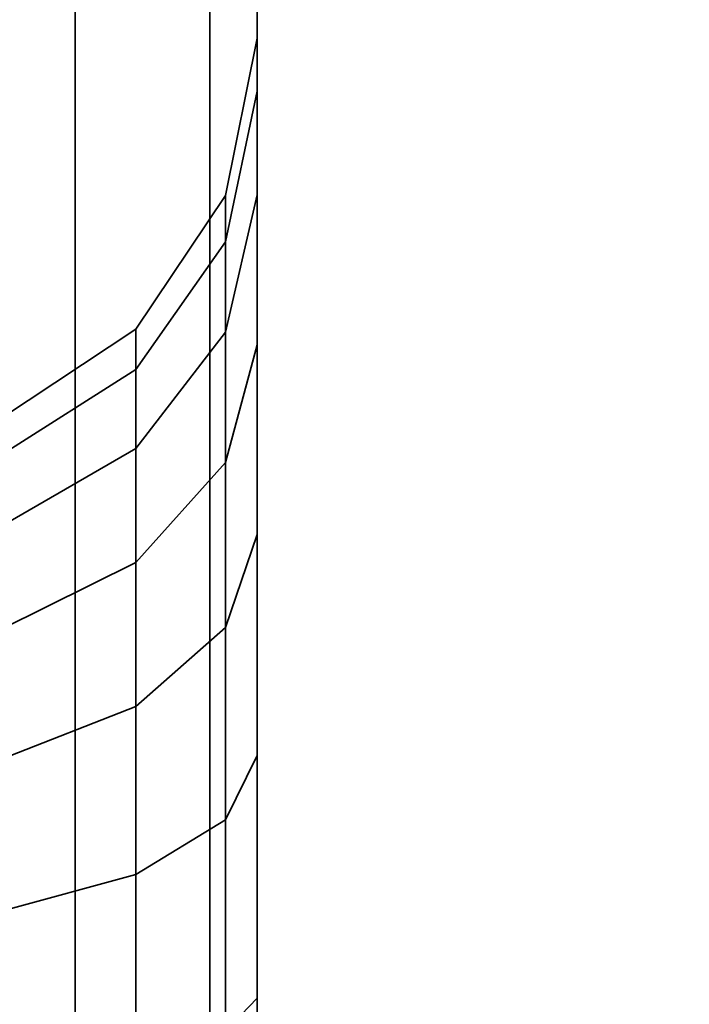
# Model space of a CAD drawing. Header units: millimetres. Extents: x -603 to 3703, y -120 to 193.
# Tile 568 of 656: x 2010.85 to 2014.09, y -31 to -26.24. Entities that reach past the tile are written whole.
import ezdxf

# ---------------------------------------------------------------- set-up
doc = ezdxf.new("R2010")
doc.units = ezdxf.units.MM
doc.layers.add('152', color=7, linetype='Continuous', true_color=0xffffff)

# ---------------------------------------------------------------- blocks, each defined once
blk = doc.blocks.new('UG_SURFACE_002')
at = {"layer": '152', "color": 252, "linetype": 'Continuous', "lineweight": 35}
for points in [[(2177.5, -35, 2213.0001), (2177.5, 174.4, 2213.0001), (822.5, 174.4, 2213.0001), (822.5, -35, 2213.0001)], [(972.5, -35, 2063), (972.5, 174.4, 2063), (2027.4999, 174.4, 2063), (2027.4999, -35, 2063)]]:
    blk.add_3dface(points, dxfattribs=at)
blk = doc.blocks.new('UG_SURFACE_110')
at = {"layer": '152', "color": 252, "linetype": 'Continuous', "lineweight": 35}
for points in [[(2011.1213, -19.5, 1708.8786), (2011.1213, -45.5, 1708.8786), (2010.148, -45.5, 1708.2283), (2010.148, -19.5, 1708.2283)], [(2010.148, -19.5, 1851.7716), (2010.148, -45.5, 1851.7716), (2011.1213, -45.5, 1851.1213), (2011.1213, -19.5, 1851.1213)], [(2011.7717, -19.5, 1709.852), (2011.7717, -45.5, 1709.852), (2011.1213, -45.5, 1708.8786), (2011.1213, -19.5, 1708.8786)], [(2011.1213, -19.5, 1851.1213), (2011.1213, -45.5, 1851.1213), (2011.7717, -45.5, 1850.1481), (2011.7717, -19.5, 1850.1481)], [(2012.0001, -19.5, 1711), (2012.0001, -45.5, 1711), (2011.7717, -45.5, 1709.852), (2011.7717, -19.5, 1709.852)], [(2011.7717, -19.5, 1850.1481), (2011.7717, -45.5, 1850.1481), (2012.0001, -45.5, 1849), (2012.0001, -19.5, 1849)], [(2012.0001, -19.5, 1849), (2012.0001, -30.9733, 1729.771), (2012.0001, -28.7321, 1728.7732)], [(2012.0001, -19.5, 1711), (2012.0001, -26.3323, 1724.6168), (2012.0001, -26.5888, 1722.1768)], [(2012.0001, -28.7321, 1728.7732), (2012.0001, -27.0905, 1726.95), (2012.0001, -19.5, 1849)], [(2012.0001, -19.5, 1849), (2012.0001, -27.0905, 1838.95), (2012.0001, -26.3323, 1836.6168)], [(2012.0001, -19.5, 1849), (2012.0001, -30.9733, 1841.7711), (2012.0001, -28.7321, 1840.7732)], [(2012.0001, -27.0905, 1726.95), (2012.0001, -26.3323, 1724.6168), (2012.0001, -19.5, 1711), (2012.0001, -19.5, 1849)], [(2012.0001, -28.7321, 1840.7732), (2012.0001, -27.0905, 1838.95), (2012.0001, -19.5, 1849)], [(2012.0001, -26.3323, 1836.6168), (2012.0001, -33.4267, 1729.771), (2012.0001, -30.9733, 1729.771), (2012.0001, -19.5, 1849)], [(2012.0001, -19.5, 1849), (2012.0001, -45.5, 1849), (2012.0001, -33.4267, 1841.7711), (2012.0001, -30.9733, 1841.7711)], [(2012.0001, -45.5, 1711), (2012.0001, -19.5, 1711), (2012.0001, -32.2, 1718.1), (2012.0001, -34.5997, 1718.61)], [(2012.0001, -19.5, 1711), (2012.0001, -27.8154, 1720.0521), (2012.0001, -29.8003, 1718.61)], [(2012.0001, -26.5888, 1722.1768), (2012.0001, -27.8154, 1720.0521), (2012.0001, -19.5, 1711)], [(2012.0001, -29.8003, 1718.61), (2012.0001, -32.2, 1718.1), (2012.0001, -19.5, 1711)], [(2011.8477, -27.7533, 1726.5673), (2011.8477, -27.0935, 1724.5367), (2012.0001, -26.3323, 1724.6168), (2012.0001, -27.0905, 1726.95)], [(2011.8477, -27.0935, 1724.5367), (2011.8477, -27.3167, 1722.4133), (2012.0001, -26.5888, 1722.1768), (2012.0001, -26.3323, 1724.6168)], [(2011.8477, -27.7533, 1838.5674), (2011.8477, -27.0935, 1836.5368), (2012.0001, -26.3323, 1836.6168), (2012.0001, -27.0905, 1838.95)], [(2011.8477, -27.0935, 1836.5368), (2011.8477, -27.3167, 1834.4133), (2012.0001, -26.5888, 1834.1768), (2012.0001, -26.3323, 1836.6168)], [(2012.0001, -35.6679, 1728.7732), (2012.0001, -33.4267, 1729.771), (2012.0001, -26.3323, 1836.6168), (2012.0001, -26.5888, 1834.1768)], [(2011.8477, -27.3167, 1722.4133), (2011.8477, -28.3842, 1720.5642), (2012.0001, -27.8154, 1720.0521), (2012.0001, -26.5888, 1722.1768)], [(2011.8477, -27.3167, 1834.4133), (2011.8477, -28.3842, 1832.5642), (2012.0001, -27.8154, 1832.0521), (2012.0001, -26.5888, 1834.1768)], [(2012.0001, -26.5888, 1834.1768), (2012.0001, -37.3095, 1726.95), (2012.0001, -35.6679, 1728.7732)], [(2012.0001, -26.5888, 1834.1768), (2012.0001, -27.8154, 1832.0521), (2012.0001, -37.3095, 1726.95)], [(2011.4143, -28.3152, 1726.2429), (2011.4143, -27.7388, 1724.4689), (2011.8477, -27.0935, 1724.5367), (2011.8477, -27.7533, 1726.5673)], [(2011.4143, -27.7388, 1724.4689), (2011.4143, -27.9338, 1722.6138), (2011.8477, -27.3167, 1722.4133), (2011.8477, -27.0935, 1724.5367)], [(2011.4143, -28.3152, 1838.2429), (2011.4143, -27.7388, 1836.4689), (2011.8477, -27.0935, 1836.5368), (2011.8477, -27.7533, 1838.5674)], [(2011.4143, -27.7388, 1836.4689), (2011.4143, -27.9338, 1834.6138), (2011.8477, -27.3167, 1834.4133), (2011.8477, -27.0935, 1836.5368)], [(2011.8477, -29.1819, 1728.1541), (2011.8477, -27.7533, 1726.5673), (2012.0001, -27.0905, 1726.95), (2012.0001, -28.7321, 1728.7732)], [(2011.8477, -29.1819, 1840.1541), (2011.8477, -27.7533, 1838.5674), (2012.0001, -27.0905, 1838.95), (2012.0001, -28.7321, 1840.7732)], [(2011.4143, -27.9338, 1722.6138), (2011.4143, -28.8664, 1720.9984), (2011.8477, -28.3842, 1720.5642), (2011.8477, -27.3167, 1722.4133)], [(2011.4143, -27.9338, 1834.6138), (2011.4143, -28.8664, 1832.9984), (2011.8477, -28.3842, 1832.5642), (2011.8477, -27.3167, 1834.4133)], [(2010.7653, -28.6907, 1726.0262), (2010.7653, -28.17, 1724.4235), (2011.4143, -27.7388, 1724.4689), (2011.4143, -28.3152, 1726.2429)], [(2010.7653, -28.17, 1724.4235), (2010.7653, -28.3461, 1722.7478), (2011.4143, -27.9338, 1722.6138), (2011.4143, -27.7388, 1724.4689)], [(2010.7653, -28.6907, 1838.0262), (2010.7653, -28.17, 1836.4235), (2011.4143, -27.7388, 1836.4689), (2011.4143, -28.3152, 1838.2429)], [(2010.7653, -28.17, 1836.4235), (2010.7653, -28.3461, 1834.7478), (2011.4143, -27.9338, 1834.6138), (2011.4143, -27.7388, 1836.4689)], [(2011.4143, -29.5633, 1727.6291), (2011.4143, -28.3152, 1726.2429), (2011.8477, -27.7533, 1726.5673), (2011.8477, -29.1819, 1728.1541)], [(2011.4143, -29.5633, 1839.6291), (2011.4143, -28.3152, 1838.2429), (2011.8477, -27.7533, 1838.5674), (2011.8477, -29.1819, 1840.1541)], [(2011.8477, -28.3842, 1720.5642), (2011.8477, -30.1116, 1719.3093), (2012.0001, -29.8003, 1718.61), (2012.0001, -27.8154, 1720.0521)], [(2011.8477, -28.3842, 1832.5642), (2011.8477, -30.1116, 1831.3093), (2012.0001, -29.8003, 1830.61), (2012.0001, -27.8154, 1832.0521)], [(2012.0001, -27.8154, 1832.0521), (2012.0001, -38.0677, 1724.6168), (2012.0001, -37.3095, 1726.95)], [(2012.0001, -38.0677, 1724.6168), (2012.0001, -27.8154, 1832.0521), (2012.0001, -29.8003, 1830.61)], [(2010.7653, -28.3461, 1722.7478), (2010.7653, -29.1886, 1721.2886), (2011.4143, -28.8664, 1720.9984), (2011.4143, -27.9338, 1722.6138)], [(2010.7653, -28.3461, 1834.7478), (2010.7653, -29.1886, 1833.2886), (2011.4143, -28.8664, 1832.9984), (2011.4143, -27.9338, 1834.6138)], [(2010.7653, -29.8182, 1727.2784), (2010.7653, -28.6907, 1726.0262), (2011.4143, -28.3152, 1726.2429), (2011.4143, -29.5633, 1727.6291)], [(2010.7653, -29.8182, 1839.2783), (2010.7653, -28.6907, 1838.0262), (2011.4143, -28.3152, 1838.2429), (2011.4143, -29.5633, 1839.6291)], [(2011.4143, -28.8664, 1720.9984), (2011.4143, -30.3755, 1719.902), (2011.8477, -30.1116, 1719.3093), (2011.8477, -28.3842, 1720.5642)], [(2011.4143, -28.8664, 1832.9984), (2011.4143, -30.3755, 1831.902), (2011.8477, -30.1116, 1831.3093), (2011.8477, -28.3842, 1832.5642)], [(2011.8477, -31.1325, 1729.0224), (2011.8477, -29.1819, 1728.1541), (2012.0001, -28.7321, 1728.7732), (2012.0001, -30.9733, 1729.771)], [(2011.8477, -31.1325, 1841.0224), (2011.8477, -29.1819, 1840.1541), (2012.0001, -28.7321, 1840.7732), (2012.0001, -30.9733, 1841.7711)], [(2010.7653, -29.1886, 1721.2886), (2010.7653, -30.5518, 1720.2981), (2011.4143, -30.3755, 1719.902), (2011.4143, -28.8664, 1720.9984)], [(2010.7653, -29.1886, 1833.2886), (2010.7653, -30.5518, 1832.298), (2011.4143, -30.3755, 1831.902), (2011.4143, -28.8664, 1832.9984)], [(2011.4143, -31.2674, 1728.3877), (2011.4143, -29.5633, 1727.6291), (2011.8477, -29.1819, 1728.1541), (2011.8477, -31.1325, 1729.0224)], [(2011.4143, -31.2674, 1840.3877), (2011.4143, -29.5633, 1839.6291), (2011.8477, -29.1819, 1840.1541), (2011.8477, -31.1325, 1841.0224)], [(2010.7653, -31.3575, 1727.9637), (2010.7653, -29.8182, 1727.2784), (2011.4143, -29.5633, 1727.6291), (2011.4143, -31.2674, 1728.3877)], [(2010.7653, -31.3575, 1839.9637), (2010.7653, -29.8182, 1839.2783), (2011.4143, -29.5633, 1839.6291), (2011.4143, -31.2674, 1840.3877)], [(2011.8477, -30.1116, 1719.3093), (2011.8477, -32.2, 1718.8654), (2012.0001, -32.2, 1718.1), (2012.0001, -29.8003, 1718.61)], [(2011.8477, -30.1116, 1831.3093), (2011.8477, -32.2, 1830.8654), (2012.0001, -32.2, 1830.1001), (2012.0001, -29.8003, 1830.61)], [(2012.0001, -29.8003, 1830.61), (2012.0001, -32.2, 1830.1001), (2012.0001, -38.0677, 1724.6168)], [(2011.4143, -30.3755, 1719.902), (2011.4143, -32.2, 1719.5143), (2011.8477, -32.2, 1718.8654), (2011.8477, -30.1116, 1719.3093)], [(2011.4143, -30.3755, 1831.902), (2011.4143, -32.2, 1831.5142), (2011.8477, -32.2, 1830.8654), (2011.8477, -30.1116, 1831.3093)], [(2010.7653, -30.5518, 1720.2981), (2010.7653, -32.2, 1719.9478), (2011.4143, -32.2, 1719.5143), (2011.4143, -30.3755, 1719.902)], [(2010.7653, -30.5518, 1832.298), (2010.7653, -32.2, 1831.9478), (2011.4143, -32.2, 1831.5142), (2011.4143, -30.3755, 1831.902)], [(2011.8477, -33.2676, 1729.0224), (2011.8477, -31.1325, 1729.0224), (2012.0001, -30.9733, 1729.771), (2012.0001, -33.4267, 1729.771)], [(2011.8477, -33.2676, 1841.0224), (2011.8477, -31.1325, 1841.0224), (2012.0001, -30.9733, 1841.7711), (2012.0001, -33.4267, 1841.7711)]]:
    blk.add_3dface(points, dxfattribs=at)
blk = doc.blocks.new('UG_SURFACE_142')
at = {"layer": '152', "color": 252, "linetype": 'Continuous', "lineweight": 35}
for points in [[(2011.1213, -19.5, 273.8787), (2011.1213, -45.5, 273.8787), (2010.148, -45.5, 273.2283), (2010.148, -19.5, 273.2283)], [(2010.148, -19.5, 416.7717), (2010.148, -45.5, 416.7717), (2011.1213, -45.5, 416.1213), (2011.1213, -19.5, 416.1213)], [(2011.7717, -19.5, 274.8519), (2011.7717, -45.5, 274.8519), (2011.1213, -45.5, 273.8787), (2011.1213, -19.5, 273.8787)], [(2011.1213, -19.5, 416.1213), (2011.1213, -45.5, 416.1213), (2011.7717, -45.5, 415.148), (2011.7717, -19.5, 415.148)], [(2012.0001, -19.5, 276), (2012.0001, -45.5, 276), (2011.7717, -45.5, 274.8519), (2011.7717, -19.5, 274.8519)], [(2011.7717, -19.5, 415.148), (2011.7717, -45.5, 415.148), (2012.0001, -45.5, 414), (2012.0001, -19.5, 414)], [(2012.0001, -19.5, 414), (2012.0001, -28.7321, 405.7732), (2012.0001, -27.0905, 403.95)], [(2012.0001, -19.5, 414), (2012.0001, -45.5, 414), (2012.0001, -33.4267, 406.7711), (2012.0001, -30.9733, 406.7711)], [(2012.0001, -27.0905, 291.95), (2012.0001, -26.3323, 289.6167), (2012.0001, -19.5, 276), (2012.0001, -29.8003, 395.6101)], [(2012.0001, -27.0905, 403.95), (2012.0001, -26.3323, 401.6167), (2012.0001, -19.5, 414)], [(2012.0001, -30.9733, 406.7711), (2012.0001, -28.7321, 405.7732), (2012.0001, -19.5, 414)], [(2012.0001, -19.5, 276), (2012.0001, -26.5888, 287.1768), (2012.0001, -27.8154, 285.0521)], [(2012.0001, -19.5, 276), (2012.0001, -26.5888, 399.1768), (2012.0001, -27.8154, 397.0521)], [(2012.0001, -26.3323, 289.6167), (2012.0001, -26.5888, 287.1768), (2012.0001, -19.5, 276)], [(2012.0001, -26.3323, 401.6167), (2012.0001, -26.5888, 399.1768), (2012.0001, -19.5, 276), (2012.0001, -19.5, 414)], [(2012.0001, -27.8154, 285.0521), (2012.0001, -29.8003, 283.6101), (2012.0001, -19.5, 276)], [(2012.0001, -27.8154, 397.0521), (2012.0001, -29.8003, 395.6101), (2012.0001, -19.5, 276)], [(2012.0001, -45.5, 276), (2012.0001, -19.5, 276), (2012.0001, -32.2, 283.1), (2012.0001, -34.5997, 283.6101)], [(2012.0001, -29.8003, 283.6101), (2012.0001, -32.2, 283.1), (2012.0001, -19.5, 276)], [(2011.8477, -27.7533, 291.5673), (2011.8477, -27.0935, 289.5367), (2012.0001, -26.3323, 289.6167), (2012.0001, -27.0905, 291.95)], [(2011.8477, -27.0935, 289.5367), (2011.8477, -27.3167, 287.4133), (2012.0001, -26.5888, 287.1768), (2012.0001, -26.3323, 289.6167)], [(2011.8477, -27.7533, 403.5673), (2011.8477, -27.0935, 401.5367), (2012.0001, -26.3323, 401.6167), (2012.0001, -27.0905, 403.95)], [(2011.8477, -27.0935, 401.5367), (2011.8477, -27.3167, 399.4133), (2012.0001, -26.5888, 399.1768), (2012.0001, -26.3323, 401.6167)], [(2011.8477, -27.3167, 287.4133), (2011.8477, -28.3842, 285.5643), (2012.0001, -27.8154, 285.0521), (2012.0001, -26.5888, 287.1768)], [(2011.8477, -27.3167, 399.4133), (2011.8477, -28.3842, 397.5643), (2012.0001, -27.8154, 397.0521), (2012.0001, -26.5888, 399.1768)], [(2011.4143, -28.3152, 291.2429), (2011.4143, -27.7388, 289.4689), (2011.8477, -27.0935, 289.5367), (2011.8477, -27.7533, 291.5673)], [(2011.4143, -27.7388, 289.4689), (2011.4143, -27.9338, 287.6138), (2011.8477, -27.3167, 287.4133), (2011.8477, -27.0935, 289.5367)], [(2011.4143, -28.3152, 403.2429), (2011.4143, -27.7388, 401.4689), (2011.8477, -27.0935, 401.5367), (2011.8477, -27.7533, 403.5673)], [(2011.4143, -27.7388, 401.4689), (2011.4143, -27.9338, 399.6138), (2011.8477, -27.3167, 399.4133), (2011.8477, -27.0935, 401.5367)], [(2011.8477, -29.1819, 293.154), (2011.8477, -27.7533, 291.5673), (2012.0001, -27.0905, 291.95), (2012.0001, -28.7321, 293.7732)], [(2011.8477, -29.1819, 405.154), (2011.8477, -27.7533, 403.5673), (2012.0001, -27.0905, 403.95), (2012.0001, -28.7321, 405.7732)], [(2012.0001, -29.8003, 395.6101), (2012.0001, -28.7321, 293.7732), (2012.0001, -27.0905, 291.95)], [(2011.4143, -27.9338, 287.6138), (2011.4143, -28.8664, 285.9984), (2011.8477, -28.3842, 285.5643), (2011.8477, -27.3167, 287.4133)], [(2011.4143, -27.9338, 399.6138), (2011.4143, -28.8664, 397.9984), (2011.8477, -28.3842, 397.5643), (2011.8477, -27.3167, 399.4133)], [(2010.7653, -28.6907, 291.0261), (2010.7653, -28.17, 289.4236), (2011.4143, -27.7388, 289.4689), (2011.4143, -28.3152, 291.2429)], [(2010.7653, -28.17, 289.4236), (2010.7653, -28.3461, 287.7478), (2011.4143, -27.9338, 287.6138), (2011.4143, -27.7388, 289.4689)], [(2010.7653, -28.6907, 403.0261), (2010.7653, -28.17, 401.4236), (2011.4143, -27.7388, 401.4689), (2011.4143, -28.3152, 403.2429)], [(2010.7653, -28.17, 401.4236), (2010.7653, -28.3461, 399.7478), (2011.4143, -27.9338, 399.6138), (2011.4143, -27.7388, 401.4689)], [(2011.4143, -29.5633, 292.6291), (2011.4143, -28.3152, 291.2429), (2011.8477, -27.7533, 291.5673), (2011.8477, -29.1819, 293.154)], [(2011.4143, -29.5633, 404.6291), (2011.4143, -28.3152, 403.2429), (2011.8477, -27.7533, 403.5673), (2011.8477, -29.1819, 405.154)], [(2011.8477, -28.3842, 285.5643), (2011.8477, -30.1116, 284.3093), (2012.0001, -29.8003, 283.6101), (2012.0001, -27.8154, 285.0521)], [(2011.8477, -28.3842, 397.5643), (2011.8477, -30.1116, 396.3093), (2012.0001, -29.8003, 395.6101), (2012.0001, -27.8154, 397.0521)], [(2010.7653, -28.3461, 287.7478), (2010.7653, -29.1886, 286.2885), (2011.4143, -28.8664, 285.9984), (2011.4143, -27.9338, 287.6138)], [(2010.7653, -28.3461, 399.7478), (2010.7653, -29.1886, 398.2885), (2011.4143, -28.8664, 397.9984), (2011.4143, -27.9338, 399.6138)], [(2010.7653, -29.8182, 292.2783), (2010.7653, -28.6907, 291.0261), (2011.4143, -28.3152, 291.2429), (2011.4143, -29.5633, 292.6291)], [(2010.7653, -29.8182, 404.2783), (2010.7653, -28.6907, 403.0261), (2011.4143, -28.3152, 403.2429), (2011.4143, -29.5633, 404.6291)], [(2011.4143, -28.8664, 285.9984), (2011.4143, -30.3755, 284.902), (2011.8477, -30.1116, 284.3093), (2011.8477, -28.3842, 285.5643)], [(2011.4143, -28.8664, 397.9984), (2011.4143, -30.3755, 396.902), (2011.8477, -30.1116, 396.3093), (2011.8477, -28.3842, 397.5643)], [(2011.8477, -31.1325, 294.0224), (2011.8477, -29.1819, 293.154), (2012.0001, -28.7321, 293.7732), (2012.0001, -30.9733, 294.7711)], [(2011.8477, -31.1325, 406.0224), (2011.8477, -29.1819, 405.154), (2012.0001, -28.7321, 405.7732), (2012.0001, -30.9733, 406.7711)], [(2012.0001, -30.9733, 294.7711), (2012.0001, -28.7321, 293.7732), (2012.0001, -29.8003, 395.6101)], [(2010.7653, -29.1886, 286.2885), (2010.7653, -30.5518, 285.2981), (2011.4143, -30.3755, 284.902), (2011.4143, -28.8664, 285.9984)], [(2010.7653, -29.1886, 398.2885), (2010.7653, -30.5518, 397.2981), (2011.4143, -30.3755, 396.902), (2011.4143, -28.8664, 397.9984)], [(2011.4143, -31.2674, 293.3878), (2011.4143, -29.5633, 292.6291), (2011.8477, -29.1819, 293.154), (2011.8477, -31.1325, 294.0224)], [(2011.4143, -31.2674, 405.3878), (2011.4143, -29.5633, 404.6291), (2011.8477, -29.1819, 405.154), (2011.8477, -31.1325, 406.0224)], [(2010.7653, -31.3575, 292.9637), (2010.7653, -29.8182, 292.2783), (2011.4143, -29.5633, 292.6291), (2011.4143, -31.2674, 293.3878)], [(2010.7653, -31.3575, 404.9637), (2010.7653, -29.8182, 404.2783), (2011.4143, -29.5633, 404.6291), (2011.4143, -31.2674, 405.3878)], [(2011.8477, -30.1116, 284.3093), (2011.8477, -32.2, 283.8654), (2012.0001, -32.2, 283.1), (2012.0001, -29.8003, 283.6101)], [(2011.8477, -30.1116, 396.3093), (2011.8477, -32.2, 395.8654), (2012.0001, -32.2, 395.1), (2012.0001, -29.8003, 395.6101)], [(2012.0001, -29.8003, 395.6101), (2012.0001, -32.2, 395.1), (2012.0001, -33.4267, 294.7711), (2012.0001, -30.9733, 294.7711)], [(2011.4143, -30.3755, 284.902), (2011.4143, -32.2, 284.5142), (2011.8477, -32.2, 283.8654), (2011.8477, -30.1116, 284.3093)], [(2011.4143, -30.3755, 396.902), (2011.4143, -32.2, 396.5142), (2011.8477, -32.2, 395.8654), (2011.8477, -30.1116, 396.3093)], [(2010.7653, -30.5518, 285.2981), (2010.7653, -32.2, 284.9478), (2011.4143, -32.2, 284.5142), (2011.4143, -30.3755, 284.902)], [(2010.7653, -30.5518, 397.2981), (2010.7653, -32.2, 396.9478), (2011.4143, -32.2, 396.5142), (2011.4143, -30.3755, 396.902)], [(2011.8477, -33.2676, 294.0224), (2011.8477, -31.1325, 294.0224), (2012.0001, -30.9733, 294.7711), (2012.0001, -33.4267, 294.7711)], [(2011.8477, -33.2676, 406.0224), (2011.8477, -31.1325, 406.0224), (2012.0001, -30.9733, 406.7711), (2012.0001, -33.4267, 406.7711)]]:
    blk.add_3dface(points, dxfattribs=at)

msp = doc.modelspace()

# ---------------------------------------------------------------- linework, layer by layer
at = {"layer": '152', "color": 252, "linetype": 'Continuous', "lineweight": -3, "true_color": 0x939598}
for p, q in [((2012, -45.5, 1849), (2012, -19.5, 1849)), ((2012, -45.5, 1711), (2012, -19.5, 1711)), ((2012, -45.5, 276), (2012, -19.5, 276)), ((2012, -45.5, 414), (2012, -19.5, 414))]:
    msp.add_line(p, q, dxfattribs=at)
at = {"layer": '152', "color": 252, "linetype": 'Continuous', "lineweight": -3, "true_color": 0x939598, "extrusion": (-1, 0, 0)}
for centre in [(32.2, 1724, -2012), (32.2, 1836, -2012), (32.2, 289, -2012), (32.2, 401, -2012)]:
    msp.add_circle(centre, 5.9, dxfattribs=at)

# ---------------------------------------------------------------- block references
at = {"layer": '152', "color": 252, "linetype": 'Continuous', "lineweight": -3, "true_color": 0x939598}
for name in ['UG_SURFACE_002', 'UG_SURFACE_110', 'UG_SURFACE_142']:
    msp.add_blockref(name, (0, 0), dxfattribs=at)

doc.saveas('drawing.dxf')
